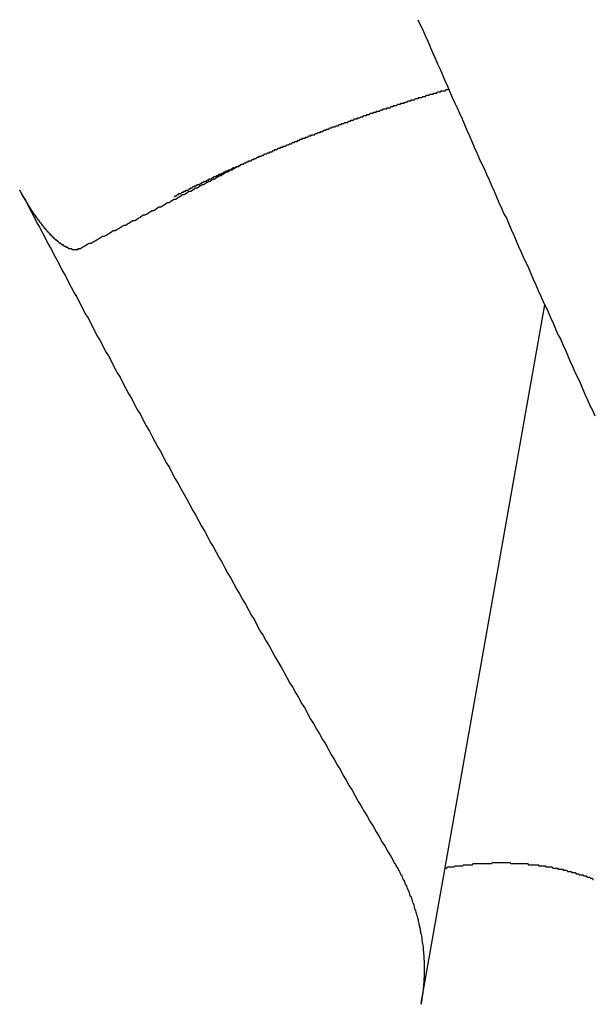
# Model space of a CAD drawing. Extents: x 1107 to 4046, y 937 to 3355.
# Tile 354 of 656: x 2155.596 to 2156.105, y 2652.106 to 2652.979. Entities that reach past the tile are written whole.
import ezdxf

# ---------------------------------------------------------------- set-up
doc = ezdxf.new("R2010")
doc.units = 0
doc.layers.add('KF_VIDA_L___C_REAR', color=7, linetype='CONTINUOUS')

# ---------------------------------------------------------------- blocks, each defined once
blk = doc.blocks.new('KF_VIDA_L___C_REAR')
at = {"layer": 'KF_VIDA_L___C_REAR'}
blk.add_line((-31.027049, 962.894302), (-30.917482, 963.513249), dxfattribs=at)
for points in [[(-31.03, 963.766, 0), (-31.0278, 963.761, 0), (-31.0257, 963.757, 0), (-31.0235, 963.752, 0), (-31.0213, 963.747, 0), (-31.0191, 963.742, 0), (-31.017, 963.737, 0), (-31.0148, 963.732, 0), (-31.0126, 963.727, 0), (-31.0104, 963.722, 0), (-31.0083, 963.717, 0), (-31.0061, 963.712, 0), (-31.0039, 963.707, 0), (-31.0017, 963.702, 0), (-30.9995, 963.697, 0), (-30.9974, 963.692, 0), (-30.9952, 963.688, 0), (-30.993, 963.683, 0), (-30.9908, 963.678, 0), (-30.9887, 963.673, 0), (-30.9865, 963.668, 0), (-30.9843, 963.663, 0), (-30.9821, 963.658, 0), (-30.98, 963.653, 0), (-30.9778, 963.648, 0), (-30.9756, 963.643, 0), (-30.9734, 963.638, 0), (-30.9712, 963.634, 0), (-30.9691, 963.629, 0), (-30.9669, 963.624, 0), (-30.9647, 963.619, 0), (-30.9625, 963.614, 0), (-30.9603, 963.609, 0), (-30.9582, 963.604, 0), (-30.956, 963.599, 0), (-30.9538, 963.594, 0), (-30.9516, 963.59, 0), (-30.9495, 963.585, 0), (-30.9473, 963.58, 0), (-30.9451, 963.575, 0), (-30.9429, 963.57, 0), (-30.9407, 963.565, 0), (-30.9386, 963.56, 0), (-30.9364, 963.555, 0), (-30.9342, 963.551, 0), (-30.932, 963.546, 0), (-30.9298, 963.541, 0), (-30.9277, 963.536, 0), (-30.9255, 963.531, 0), (-30.9233, 963.526, 0), (-30.9211, 963.521, 0), (-30.9189, 963.516, 0), (-30.9168, 963.512, 0), (-30.9146, 963.507, 0), (-30.9124, 963.502, 0), (-30.9102, 963.497, 0), (-30.908, 963.492, 0), (-30.9059, 963.487, 0), (-30.9037, 963.483, 0), (-30.9015, 963.478, 0), (-30.8993, 963.473, 0), (-30.8971, 963.468, 0), (-30.8949, 963.463, 0), (-30.8928, 963.458, 0), (-30.8906, 963.453, 0), (-30.8884, 963.449, 0), (-30.8862, 963.444, 0), (-30.884, 963.439, 0), (-30.8819, 963.434, 0), (-30.8797, 963.429, 0), (-30.8775, 963.424, 0), (-30.8753, 963.42, 0), (-30.8731, 963.415, 0)], [(-31.2459, 963.609, 0), (-31.2453, 963.61, 0), (-31.2446, 963.61, 0), (-31.244, 963.61, 0), (-31.2434, 963.611, 0), (-31.2428, 963.611, 0), (-31.2422, 963.611, 0), (-31.2416, 963.612, 0), (-31.241, 963.612, 0), (-31.2404, 963.612, 0), (-31.2398, 963.612, 0), (-31.2392, 963.613, 0), (-31.2386, 963.613, 0), (-31.238, 963.613, 0), (-31.2374, 963.614, 0), (-31.2368, 963.614, 0), (-31.2362, 963.614, 0), (-31.2356, 963.615, 0), (-31.235, 963.615, 0), (-31.2344, 963.615, 0), (-31.2338, 963.615, 0), (-31.2332, 963.616, 0), (-31.2326, 963.616, 0), (-31.232, 963.616, 0), (-31.2314, 963.617, 0), (-31.2308, 963.617, 0), (-31.2301, 963.617, 0), (-31.2295, 963.618, 0), (-31.2289, 963.618, 0), (-31.2283, 963.618, 0), (-31.2277, 963.618, 0), (-31.2271, 963.619, 0), (-31.2265, 963.619, 0), (-31.2259, 963.619, 0), (-31.2253, 963.62, 0), (-31.2247, 963.62, 0), (-31.2241, 963.62, 0), (-31.2235, 963.62, 0), (-31.2229, 963.621, 0), (-31.2222, 963.621, 0), (-31.2216, 963.621, 0), (-31.221, 963.622, 0), (-31.2204, 963.622, 0), (-31.2198, 963.622, 0), (-31.2192, 963.623, 0), (-31.2186, 963.623, 0), (-31.218, 963.623, 0), (-31.2174, 963.623, 0), (-31.2168, 963.624, 0), (-31.2161, 963.624, 0), (-31.2155, 963.624, 0), (-31.2149, 963.625, 0), (-31.2143, 963.625, 0), (-31.2137, 963.625, 0), (-31.2131, 963.625, 0), (-31.2125, 963.626, 0), (-31.2119, 963.626, 0), (-31.2113, 963.626, 0), (-31.2106, 963.627, 0), (-31.21, 963.627, 0), (-31.2094, 963.627, 0), (-31.2088, 963.627, 0), (-31.2082, 963.628, 0), (-31.2076, 963.628, 0), (-31.207, 963.628, 0), (-31.2063, 963.629, 0), (-31.2057, 963.629, 0), (-31.2051, 963.629, 0), (-31.2045, 963.629, 0), (-31.2039, 963.63, 0), (-31.2033, 963.63, 0), (-31.2027, 963.63, 0), (-31.202, 963.631, 0), (-31.2014, 963.631, 0), (-31.2008, 963.631, 0), (-31.2002, 963.631, 0), (-31.1996, 963.632, 0), (-31.199, 963.632, 0), (-31.1983, 963.632, 0), (-31.1977, 963.633, 0), (-31.1971, 963.633, 0), (-31.1965, 963.633, 0), (-31.1959, 963.633, 0), (-31.1953, 963.634, 0), (-31.1946, 963.634, 0), (-31.194, 963.634, 0), (-31.1934, 963.635, 0), (-31.1928, 963.635, 0), (-31.1922, 963.635, 0), (-31.1916, 963.635, 0), (-31.1909, 963.636, 0), (-31.1903, 963.636, 0), (-31.1897, 963.636, 0), (-31.1891, 963.636, 0), (-31.1885, 963.637, 0), (-31.1878, 963.637, 0), (-31.1872, 963.637, 0), (-31.1866, 963.638, 0), (-31.186, 963.638, 0), (-31.1854, 963.638, 0), (-31.1847, 963.638, 0), (-31.1841, 963.639, 0), (-31.1835, 963.639, 0), (-31.1829, 963.639, 0), (-31.1823, 963.639, 0), (-31.1816, 963.64, 0), (-31.181, 963.64, 0), (-31.1804, 963.64, 0), (-31.1798, 963.641, 0), (-31.1792, 963.641, 0), (-31.1785, 963.641, 0), (-31.1779, 963.641, 0), (-31.1773, 963.642, 0), (-31.1767, 963.642, 0), (-31.176, 963.642, 0), (-31.1754, 963.642, 0), (-31.1748, 963.643, 0), (-31.1742, 963.643, 0), (-31.1735, 963.643, 0), (-31.1729, 963.644, 0), (-31.1723, 963.644, 0), (-31.1717, 963.644, 0), (-31.1711, 963.644, 0), (-31.1704, 963.645, 0), (-31.1698, 963.645, 0), (-31.1692, 963.645, 0), (-31.1686, 963.645, 0), (-31.1679, 963.646, 0), (-31.1673, 963.646, 0), (-31.1667, 963.646, 0), (-31.1661, 963.647, 0), (-31.1654, 963.647, 0), (-31.1648, 963.647, 0), (-31.1642, 963.647, 0), (-31.1635, 963.648, 0), (-31.1629, 963.648, 0), (-31.1623, 963.648, 0), (-31.1617, 963.648, 0), (-31.161, 963.649, 0), (-31.1604, 963.649, 0), (-31.1598, 963.649, 0), (-31.1592, 963.649, 0), (-31.1585, 963.65, 0), (-31.1579, 963.65, 0), (-31.1573, 963.65, 0), (-31.1566, 963.651, 0), (-31.156, 963.651, 0), (-31.1554, 963.651, 0), (-31.1548, 963.651, 0), (-31.1541, 963.652, 0), (-31.1535, 963.652, 0), (-31.1529, 963.652, 0), (-31.1522, 963.652, 0), (-31.1516, 963.653, 0), (-31.151, 963.653, 0), (-31.1504, 963.653, 0), (-31.1497, 963.653, 0), (-31.1491, 963.654, 0), (-31.1485, 963.654, 0), (-31.1478, 963.654, 0), (-31.1472, 963.654, 0), (-31.1466, 963.655, 0), (-31.1459, 963.655, 0), (-31.1453, 963.655, 0), (-31.1447, 963.655, 0), (-31.144, 963.656, 0), (-31.1434, 963.656, 0), (-31.1428, 963.656, 0), (-31.1421, 963.656, 0), (-31.1415, 963.657, 0), (-31.1409, 963.657, 0), (-31.1402, 963.657, 0), (-31.1396, 963.657, 0), (-31.139, 963.658, 0), (-31.1384, 963.658, 0), (-31.1377, 963.658, 0), (-31.1371, 963.658, 0), (-31.1364, 963.659, 0), (-31.1358, 963.659, 0), (-31.1352, 963.659, 0), (-31.1345, 963.66, 0), (-31.1339, 963.66, 0), (-31.1333, 963.66, 0), (-31.1326, 963.66, 0), (-31.132, 963.661, 0), (-31.1314, 963.661, 0), (-31.1307, 963.661, 0), (-31.1301, 963.661, 0), (-31.1295, 963.662, 0), (-31.1288, 963.662, 0), (-31.1282, 963.662, 0), (-31.1276, 963.662, 0), (-31.1269, 963.663, 0), (-31.1263, 963.663, 0), (-31.1257, 963.663, 0), (-31.125, 963.663, 0), (-31.1244, 963.664, 0), (-31.1237, 963.664, 0), (-31.1231, 963.664, 0), (-31.1225, 963.664, 0), (-31.1218, 963.664, 0), (-31.1212, 963.665, 0), (-31.1206, 963.665, 0), (-31.1199, 963.665, 0), (-31.1193, 963.665, 0), (-31.1186, 963.666, 0), (-31.118, 963.666, 0), (-31.1174, 963.666, 0), (-31.1167, 963.666, 0), (-31.1161, 963.667, 0), (-31.1154, 963.667, 0), (-31.1148, 963.667, 0), (-31.1142, 963.667, 0), (-31.1135, 963.668, 0), (-31.1129, 963.668, 0), (-31.1122, 963.668, 0), (-31.1116, 963.668, 0), (-31.111, 963.669, 0), (-31.1103, 963.669, 0), (-31.1097, 963.669, 0), (-31.109, 963.669, 0), (-31.1084, 963.67, 0), (-31.1078, 963.67, 0), (-31.1071, 963.67, 0), (-31.1065, 963.67, 0), (-31.1058, 963.671, 0), (-31.1052, 963.671, 0), (-31.1046, 963.671, 0), (-31.1039, 963.671, 0), (-31.1033, 963.671, 0), (-31.1026, 963.672, 0), (-31.102, 963.672, 0), (-31.1013, 963.672, 0), (-31.1007, 963.672, 0), (-31.1001, 963.673, 0), (-31.0994, 963.673, 0), (-31.0988, 963.673, 0), (-31.0981, 963.673, 0), (-31.0975, 963.674, 0), (-31.0968, 963.674, 0), (-31.0962, 963.674, 0), (-31.0956, 963.674, 0), (-31.0949, 963.675, 0), (-31.0943, 963.675, 0), (-31.0936, 963.675, 0), (-31.093, 963.675, 0), (-31.0923, 963.675, 0), (-31.0917, 963.676, 0), (-31.091, 963.676, 0), (-31.0904, 963.676, 0), (-31.0898, 963.676, 0), (-31.0891, 963.677, 0), (-31.0885, 963.677, 0), (-31.0878, 963.677, 0), (-31.0872, 963.677, 0), (-31.0865, 963.678, 0), (-31.0859, 963.678, 0), (-31.0852, 963.678, 0), (-31.0846, 963.678, 0), (-31.0839, 963.678, 0), (-31.0833, 963.679, 0), (-31.0826, 963.679, 0), (-31.082, 963.679, 0), (-31.0814, 963.679, 0), (-31.0807, 963.68, 0), (-31.0801, 963.68, 0), (-31.0794, 963.68, 0), (-31.0788, 963.68, 0), (-31.0781, 963.681, 0), (-31.0775, 963.681, 0), (-31.0768, 963.681, 0), (-31.0762, 963.681, 0), (-31.0755, 963.681, 0), (-31.0749, 963.682, 0), (-31.0742, 963.682, 0), (-31.0736, 963.682, 0), (-31.0729, 963.682, 0), (-31.0723, 963.683, 0), (-31.0716, 963.683, 0), (-31.071, 963.683, 0), (-31.0703, 963.683, 0), (-31.0697, 963.683, 0), (-31.069, 963.684, 0), (-31.0684, 963.684, 0), (-31.0677, 963.684, 0), (-31.0671, 963.684, 0), (-31.0664, 963.685, 0), (-31.0658, 963.685, 0), (-31.0651, 963.685, 0), (-31.0645, 963.685, 0), (-31.0638, 963.685, 0), (-31.0632, 963.686, 0), (-31.0625, 963.686, 0), (-31.0619, 963.686, 0), (-31.0612, 963.686, 0), (-31.0606, 963.687, 0), (-31.0599, 963.687, 0), (-31.0593, 963.687, 0), (-31.0586, 963.687, 0), (-31.058, 963.687, 0), (-31.0573, 963.688, 0), (-31.0566, 963.688, 0), (-31.056, 963.688, 0), (-31.0553, 963.688, 0), (-31.0547, 963.688, 0), (-31.054, 963.689, 0), (-31.0534, 963.689, 0), (-31.0527, 963.689, 0), (-31.0521, 963.689, 0), (-31.0514, 963.69, 0), (-31.0508, 963.69, 0), (-31.0501, 963.69, 0), (-31.0495, 963.69, 0), (-31.0488, 963.69, 0), (-31.0482, 963.691, 0), (-31.0475, 963.691, 0), (-31.0468, 963.691, 0), (-31.0462, 963.691, 0), (-31.0455, 963.691, 0), (-31.0449, 963.692, 0), (-31.0442, 963.692, 0), (-31.0436, 963.692, 0), (-31.0429, 963.692, 0), (-31.0423, 963.692, 0), (-31.0416, 963.693, 0), (-31.0409, 963.693, 0), (-31.0403, 963.693, 0), (-31.0396, 963.693, 0), (-31.039, 963.694, 0), (-31.0383, 963.694, 0), (-31.0377, 963.694, 0), (-31.037, 963.694, 0), (-31.0363, 963.694, 0), (-31.0357, 963.695, 0), (-31.035, 963.695, 0), (-31.0344, 963.695, 0), (-31.0337, 963.695, 0), (-31.0331, 963.695, 0), (-31.0324, 963.696, 0), (-31.0317, 963.696, 0), (-31.0311, 963.696, 0), (-31.0304, 963.696, 0), (-31.0298, 963.696, 0), (-31.0291, 963.697, 0), (-31.0284, 963.697, 0), (-31.0278, 963.697, 0), (-31.0271, 963.697, 0), (-31.0265, 963.697, 0), (-31.0258, 963.698, 0), (-31.0252, 963.698, 0), (-31.0245, 963.698, 0), (-31.0238, 963.698, 0), (-31.0232, 963.698, 0), (-31.0225, 963.699, 0), (-31.0219, 963.699, 0), (-31.0212, 963.699, 0), (-31.0205, 963.699, 0), (-31.0199, 963.699, 0), (-31.0192, 963.7, 0), (-31.0186, 963.7, 0), (-31.0179, 963.7, 0), (-31.0172, 963.7, 0), (-31.0166, 963.7, 0), (-31.0159, 963.701, 0), (-31.0152, 963.701, 0), (-31.0146, 963.701, 0), (-31.0139, 963.701, 0), (-31.0133, 963.701, 0), (-31.0126, 963.702, 0), (-31.0119, 963.702, 0), (-31.0113, 963.702, 0), (-31.0106, 963.702, 0), (-31.01, 963.702, 0), (-31.0093, 963.703, 0), (-31.0086, 963.703, 0), (-31.008, 963.703, 0), (-31.0073, 963.703, 0), (-31.0066, 963.703, 0), (-31.006, 963.703, 0), (-31.0053, 963.704, 0), (-31.0046, 963.704, 0), (-31.004, 963.704, 0), (-31.0033, 963.704, 0), (-31.0027, 963.704, 0)], [(-31.3295, 963.563, 0), (-31.3279, 963.564, 0), (-31.3262, 963.565, 0), (-31.3246, 963.566, 0), (-31.3229, 963.567, 0), (-31.3212, 963.568, 0), (-31.3196, 963.568, 0), (-31.3179, 963.569, 0), (-31.3163, 963.57, 0), (-31.3147, 963.571, 0), (-31.313, 963.572, 0), (-31.3114, 963.573, 0), (-31.3098, 963.574, 0), (-31.3082, 963.574, 0), (-31.3065, 963.575, 0), (-31.3049, 963.576, 0), (-31.3033, 963.577, 0), (-31.3017, 963.578, 0), (-31.3001, 963.579, 0), (-31.2985, 963.579, 0), (-31.2969, 963.58, 0), (-31.2953, 963.581, 0), (-31.2937, 963.582, 0), (-31.2921, 963.583, 0), (-31.2905, 963.584, 0), (-31.2889, 963.584, 0), (-31.2874, 963.585, 0), (-31.2858, 963.586, 0), (-31.2842, 963.587, 0), (-31.2827, 963.588, 0), (-31.2811, 963.588, 0), (-31.2795, 963.589, 0), (-31.278, 963.59, 0), (-31.2764, 963.591, 0), (-31.2749, 963.592, 0), (-31.2733, 963.593, 0), (-31.2718, 963.593, 0), (-31.2702, 963.594, 0), (-31.2687, 963.595, 0), (-31.2672, 963.596, 0), (-31.2656, 963.597, 0), (-31.2641, 963.597, 0), (-31.2626, 963.598, 0), (-31.2611, 963.599, 0), (-31.2596, 963.6, 0), (-31.258, 963.6, 0), (-31.2565, 963.601, 0), (-31.255, 963.602, 0), (-31.2535, 963.603, 0), (-31.252, 963.604, 0), (-31.2505, 963.604, 0), (-31.249, 963.605, 0), (-31.2475, 963.606, 0), (-31.2461, 963.607, 0), (-31.2446, 963.607, 0), (-31.2431, 963.608, 0), (-31.2416, 963.609, 0), (-31.2401, 963.61, 0), (-31.2387, 963.611, 0), (-31.2372, 963.611, 0), (-31.2357, 963.612, 0), (-31.2343, 963.613, 0), (-31.2328, 963.614, 0), (-31.2313, 963.614, 0), (-31.2299, 963.615, 0), (-31.2284, 963.616, 0), (-31.227, 963.617, 0), (-31.2256, 963.617, 0), (-31.2241, 963.618, 0), (-31.2227, 963.619, 0), (-31.2212, 963.62, 0), (-31.2198, 963.62, 0), (-31.2184, 963.621, 0), (-31.217, 963.622, 0), (-31.2155, 963.623, 0), (-31.2141, 963.623, 0), (-31.2127, 963.624, 0), (-31.2113, 963.625, 0), (-31.2099, 963.625, 0), (-31.2085, 963.626, 0), (-31.2071, 963.627, 0), (-31.2057, 963.628, 0), (-31.2043, 963.628, 0), (-31.2029, 963.629, 0), (-31.2015, 963.63, 0), (-31.2001, 963.631, 0), (-31.1987, 963.631, 0), (-31.1973, 963.632, 0), (-31.1959, 963.633, 0), (-31.1945, 963.633, 0), (-31.1932, 963.634, 0), (-31.1918, 963.635, 0), (-31.1904, 963.636, 0), (-31.189, 963.636, 0), (-31.1877, 963.637, 0), (-31.1863, 963.638, 0)], [(-31.3295, 963.563, 0), (-31.3297, 963.563, 0), (-31.3298, 963.563, 0), (-31.3299, 963.563, 0), (-31.33, 963.563, 0), (-31.3301, 963.563, 0), (-31.3302, 963.563, 0), (-31.3303, 963.563, 0), (-31.3304, 963.563, 0), (-31.3305, 963.563, 0), (-31.3307, 963.563, 0), (-31.3308, 963.563, 0), (-31.3309, 963.563, 0), (-31.331, 963.563, 0), (-31.3311, 963.563, 0), (-31.3313, 963.563, 0), (-31.3314, 963.563, 0), (-31.3315, 963.563, 0), (-31.3316, 963.562, 0), (-31.3317, 963.562, 0), (-31.3319, 963.562, 0), (-31.332, 963.562, 0), (-31.3321, 963.562, 0), (-31.3322, 963.562, 0), (-31.3324, 963.562, 0), (-31.3325, 963.562, 0), (-31.3326, 963.562, 0), (-31.3328, 963.562, 0), (-31.3329, 963.562, 0), (-31.333, 963.562, 0), (-31.3331, 963.562, 0), (-31.3333, 963.562, 0), (-31.3334, 963.562, 0), (-31.3335, 963.562, 0), (-31.3337, 963.562, 0), (-31.3338, 963.562, 0), (-31.3339, 963.562, 0), (-31.3341, 963.562, 0), (-31.3342, 963.562, 0), (-31.3343, 963.562, 0), (-31.3345, 963.562, 0), (-31.3346, 963.562, 0), (-31.3348, 963.562, 0), (-31.3349, 963.562, 0), (-31.335, 963.562, 0), (-31.3352, 963.562, 0), (-31.3353, 963.562, 0), (-31.3354, 963.562, 0), (-31.3356, 963.562, 0), (-31.3357, 963.562, 0), (-31.3359, 963.562, 0), (-31.336, 963.562, 0), (-31.3361, 963.562, 0), (-31.3363, 963.562, 0), (-31.3364, 963.562, 0), (-31.3366, 963.562, 0), (-31.3367, 963.562, 0), (-31.3368, 963.563, 0), (-31.337, 963.563, 0), (-31.3371, 963.563, 0), (-31.3373, 963.563, 0), (-31.3374, 963.563, 0), (-31.3376, 963.563, 0), (-31.3377, 963.563, 0), (-31.3378, 963.563, 0), (-31.338, 963.563, 0), (-31.3381, 963.563, 0), (-31.3383, 963.563, 0), (-31.3384, 963.563, 0), (-31.3385, 963.563, 0), (-31.3387, 963.563, 0), (-31.3388, 963.563, 0), (-31.339, 963.563, 0), (-31.3391, 963.563, 0), (-31.3393, 963.563, 0), (-31.3394, 963.563, 0), (-31.3395, 963.563, 0), (-31.3397, 963.563, 0), (-31.3398, 963.563, 0), (-31.34, 963.564, 0), (-31.3401, 963.564, 0), (-31.3403, 963.564, 0), (-31.3404, 963.564, 0), (-31.3406, 963.564, 0), (-31.3407, 963.564, 0), (-31.3409, 963.564, 0), (-31.341, 963.564, 0), (-31.3412, 963.564, 0), (-31.3414, 963.564, 0), (-31.3415, 963.564, 0), (-31.3417, 963.564, 0), (-31.3418, 963.564, 0), (-31.342, 963.564, 0), (-31.3422, 963.565, 0), (-31.3423, 963.565, 0), (-31.3425, 963.565, 0), (-31.3426, 963.565, 0), (-31.3428, 963.565, 0), (-31.343, 963.565, 0), (-31.3431, 963.565, 0), (-31.3433, 963.565, 0), (-31.3435, 963.565, 0), (-31.3436, 963.565, 0), (-31.3438, 963.565, 0), (-31.344, 963.566, 0), (-31.3441, 963.566, 0), (-31.3443, 963.566, 0), (-31.3445, 963.566, 0), (-31.3446, 963.566, 0), (-31.3448, 963.566, 0), (-31.345, 963.566, 0), (-31.3451, 963.566, 0), (-31.3453, 963.566, 0), (-31.3455, 963.567, 0), (-31.3457, 963.567, 0), (-31.3458, 963.567, 0), (-31.346, 963.567, 0), (-31.3462, 963.567, 0), (-31.3464, 963.567, 0), (-31.3465, 963.567, 0), (-31.3467, 963.567, 0), (-31.3469, 963.568, 0), (-31.3471, 963.568, 0), (-31.3472, 963.568, 0), (-31.3474, 963.568, 0), (-31.3476, 963.568, 0), (-31.3478, 963.568, 0), (-31.3479, 963.568, 0), (-31.3481, 963.568, 0), (-31.3483, 963.569, 0), (-31.3485, 963.569, 0), (-31.3487, 963.569, 0), (-31.3488, 963.569, 0), (-31.349, 963.569, 0), (-31.3492, 963.569, 0), (-31.3494, 963.569, 0), (-31.3495, 963.57, 0), (-31.3497, 963.57, 0), (-31.3499, 963.57, 0), (-31.3501, 963.57, 0), (-31.3503, 963.57, 0), (-31.3504, 963.57, 0), (-31.3506, 963.571, 0), (-31.3508, 963.571, 0), (-31.351, 963.571, 0), (-31.3511, 963.571, 0), (-31.3513, 963.571, 0), (-31.3515, 963.571, 0), (-31.3517, 963.571, 0), (-31.3519, 963.572, 0), (-31.352, 963.572, 0), (-31.3522, 963.572, 0), (-31.3524, 963.572, 0), (-31.3526, 963.572, 0), (-31.3527, 963.572, 0), (-31.3529, 963.573, 0), (-31.3531, 963.573, 0), (-31.3533, 963.573, 0), (-31.3534, 963.573, 0), (-31.3536, 963.573, 0), (-31.3538, 963.573, 0), (-31.354, 963.574, 0), (-31.3541, 963.574, 0), (-31.3543, 963.574, 0), (-31.3545, 963.574, 0), (-31.3547, 963.574, 0), (-31.3548, 963.574, 0), (-31.355, 963.575, 0), (-31.3552, 963.575, 0), (-31.3554, 963.575, 0), (-31.3555, 963.575, 0), (-31.3557, 963.575, 0), (-31.3559, 963.576, 0), (-31.3561, 963.576, 0), (-31.3562, 963.576, 0), (-31.3564, 963.576, 0), (-31.3566, 963.576, 0), (-31.3568, 963.576, 0), (-31.357, 963.577, 0), (-31.3572, 963.577, 0), (-31.3573, 963.577, 0), (-31.3575, 963.577, 0), (-31.3577, 963.577, 0), (-31.3579, 963.578, 0), (-31.3581, 963.578, 0), (-31.3583, 963.578, 0), (-31.3584, 963.578, 0), (-31.3586, 963.579, 0), (-31.3588, 963.579, 0), (-31.359, 963.579, 0), (-31.3592, 963.579, 0), (-31.3594, 963.579, 0), (-31.3596, 963.58, 0), (-31.3598, 963.58, 0), (-31.36, 963.58, 0), (-31.3602, 963.58, 0), (-31.3603, 963.581, 0), (-31.3605, 963.581, 0), (-31.3607, 963.581, 0), (-31.3609, 963.581, 0), (-31.3611, 963.581, 0), (-31.3613, 963.582, 0), (-31.3615, 963.582, 0), (-31.3617, 963.582, 0), (-31.3619, 963.582, 0), (-31.3621, 963.583, 0), (-31.3623, 963.583, 0), (-31.3625, 963.583, 0), (-31.3627, 963.583, 0), (-31.3628, 963.584, 0), (-31.363, 963.584, 0), (-31.3632, 963.584, 0), (-31.3634, 963.584, 0), (-31.3636, 963.585, 0), (-31.3638, 963.585, 0), (-31.364, 963.585, 0), (-31.3642, 963.585, 0), (-31.3644, 963.586, 0), (-31.3646, 963.586, 0), (-31.3648, 963.586, 0), (-31.365, 963.586, 0), (-31.3652, 963.587, 0), (-31.3654, 963.587, 0), (-31.3655, 963.587, 0), (-31.3657, 963.587, 0), (-31.3659, 963.588, 0), (-31.3661, 963.588, 0), (-31.3663, 963.588, 0), (-31.3665, 963.588, 0), (-31.3667, 963.589, 0), (-31.3669, 963.589, 0), (-31.3671, 963.589, 0), (-31.3673, 963.589, 0), (-31.3674, 963.59, 0), (-31.3676, 963.59, 0), (-31.3678, 963.59, 0), (-31.368, 963.59, 0), (-31.3682, 963.591, 0), (-31.3684, 963.591, 0), (-31.3686, 963.591, 0), (-31.3688, 963.591, 0), (-31.3689, 963.592, 0), (-31.3691, 963.592, 0), (-31.3693, 963.592, 0), (-31.3695, 963.593, 0), (-31.3697, 963.593, 0), (-31.3699, 963.593, 0), (-31.37, 963.593, 0), (-31.3702, 963.594, 0), (-31.3704, 963.594, 0), (-31.3706, 963.594, 0), (-31.3708, 963.594, 0), (-31.3709, 963.595, 0), (-31.3711, 963.595, 0), (-31.3713, 963.595, 0), (-31.3715, 963.595, 0), (-31.3716, 963.596, 0), (-31.3718, 963.596, 0), (-31.372, 963.596, 0), (-31.3722, 963.597, 0), (-31.3724, 963.597, 0), (-31.3725, 963.597, 0), (-31.3727, 963.597, 0), (-31.3729, 963.598, 0), (-31.3731, 963.598, 0), (-31.3733, 963.598, 0), (-31.3734, 963.598, 0), (-31.3736, 963.599, 0), (-31.3738, 963.599, 0), (-31.374, 963.599, 0), (-31.3742, 963.6, 0), (-31.3743, 963.6, 0), (-31.3745, 963.6, 0), (-31.3747, 963.6, 0), (-31.3749, 963.601, 0), (-31.3751, 963.601, 0), (-31.3753, 963.601, 0), (-31.3754, 963.602, 0), (-31.3756, 963.602, 0), (-31.3758, 963.602, 0), (-31.376, 963.603, 0), (-31.3762, 963.603, 0), (-31.3764, 963.603, 0), (-31.3765, 963.604, 0), (-31.3767, 963.604, 0), (-31.3769, 963.604, 0), (-31.3771, 963.604, 0), (-31.3773, 963.605, 0), (-31.3775, 963.605, 0), (-31.3776, 963.605, 0), (-31.3778, 963.606, 0), (-31.378, 963.606, 0), (-31.3782, 963.606, 0), (-31.3784, 963.607, 0), (-31.3786, 963.607, 0), (-31.3788, 963.607, 0), (-31.3789, 963.608, 0), (-31.3791, 963.608, 0), (-31.3793, 963.608, 0), (-31.3795, 963.609, 0), (-31.3797, 963.609, 0), (-31.3798, 963.609, 0), (-31.38, 963.61, 0), (-31.3802, 963.61, 0), (-31.3804, 963.61, 0), (-31.3806, 963.611, 0), (-31.3808, 963.611, 0), (-31.3809, 963.611, 0), (-31.3811, 963.611, 0), (-31.3813, 963.612, 0), (-31.3815, 963.612, 0), (-31.3816, 963.612, 0), (-31.3818, 963.613, 0), (-31.382, 963.613, 0), (-31.3822, 963.613, 0), (-31.3824, 963.614, 0), (-31.3825, 963.614, 0), (-31.3827, 963.614, 0), (-31.3829, 963.615, 0), (-31.3831, 963.615, 0)], [(-31.3831, 963.615, 0), (-31.3805, 963.61, 0), (-31.378, 963.606, 0), (-31.3755, 963.601, 0), (-31.373, 963.596, 0), (-31.3704, 963.591, 0), (-31.3679, 963.586, 0), (-31.3654, 963.582, 0), (-31.3629, 963.577, 0), (-31.3603, 963.572, 0), (-31.3578, 963.567, 0), (-31.3553, 963.563, 0), (-31.3527, 963.558, 0), (-31.3502, 963.553, 0), (-31.3476, 963.548, 0), (-31.3451, 963.543, 0), (-31.3426, 963.539, 0), (-31.34, 963.534, 0), (-31.3375, 963.529, 0), (-31.3349, 963.524, 0), (-31.3324, 963.52, 0), (-31.3299, 963.515, 0), (-31.3273, 963.51, 0), (-31.3248, 963.505, 0), (-31.3222, 963.501, 0), (-31.3197, 963.496, 0), (-31.3171, 963.491, 0), (-31.3146, 963.486, 0), (-31.312, 963.482, 0), (-31.3094, 963.477, 0), (-31.3069, 963.472, 0), (-31.3043, 963.468, 0), (-31.3018, 963.463, 0), (-31.2992, 963.458, 0), (-31.2967, 963.453, 0), (-31.2941, 963.449, 0), (-31.2915, 963.444, 0), (-31.289, 963.439, 0), (-31.2864, 963.434, 0), (-31.2838, 963.43, 0), (-31.2813, 963.425, 0), (-31.2787, 963.42, 0), (-31.2761, 963.416, 0), (-31.2735, 963.411, 0), (-31.271, 963.406, 0), (-31.2684, 963.402, 0), (-31.2658, 963.397, 0), (-31.2633, 963.392, 0), (-31.2607, 963.387, 0), (-31.2581, 963.383, 0), (-31.2555, 963.378, 0), (-31.2529, 963.373, 0), (-31.2504, 963.369, 0), (-31.2478, 963.364, 0), (-31.2452, 963.359, 0), (-31.2426, 963.355, 0), (-31.24, 963.35, 0), (-31.2374, 963.345, 0), (-31.2348, 963.341, 0), (-31.2322, 963.336, 0), (-31.2297, 963.331, 0), (-31.2271, 963.327, 0), (-31.2245, 963.322, 0), (-31.2219, 963.317, 0), (-31.2193, 963.313, 0), (-31.2167, 963.308, 0), (-31.2141, 963.303, 0), (-31.2115, 963.299, 0), (-31.2089, 963.294, 0), (-31.2063, 963.289, 0), (-31.2037, 963.285, 0), (-31.2011, 963.28, 0), (-31.1985, 963.275, 0), (-31.1959, 963.271, 0), (-31.1933, 963.266, 0), (-31.1907, 963.261, 0), (-31.1881, 963.257, 0), (-31.1855, 963.252, 0), (-31.1828, 963.248, 0), (-31.1802, 963.243, 0), (-31.1776, 963.238, 0), (-31.175, 963.234, 0), (-31.1724, 963.229, 0), (-31.1698, 963.224, 0), (-31.1672, 963.22, 0), (-31.1645, 963.215, 0), (-31.1619, 963.211, 0), (-31.1593, 963.206, 0), (-31.1567, 963.201, 0), (-31.1541, 963.197, 0), (-31.1514, 963.192, 0), (-31.1488, 963.188, 0), (-31.1462, 963.183, 0), (-31.1436, 963.178, 0), (-31.1409, 963.174, 0), (-31.1383, 963.169, 0), (-31.1357, 963.165, 0), (-31.1331, 963.16, 0), (-31.1304, 963.156, 0), (-31.1278, 963.151, 0), (-31.1252, 963.146, 0), (-31.1225, 963.142, 0), (-31.1199, 963.137, 0), (-31.1173, 963.133, 0), (-31.1146, 963.128, 0), (-31.112, 963.124, 0), (-31.1094, 963.119, 0), (-31.1067, 963.114, 0), (-31.1041, 963.11, 0), (-31.1014, 963.105, 0), (-31.0988, 963.101, 0), (-31.0962, 963.096, 0), (-31.0935, 963.092, 0), (-31.0909, 963.087, 0), (-31.0882, 963.083, 0), (-31.0856, 963.078, 0), (-31.0829, 963.073, 0), (-31.0803, 963.069, 0), (-31.0776, 963.064, 0), (-31.075, 963.06, 0), (-31.0723, 963.055, 0), (-31.0697, 963.051, 0), (-31.067, 963.046, 0), (-31.0644, 963.042, 0), (-31.0617, 963.037, 0), (-31.0591, 963.033, 0), (-31.0564, 963.028, 0), (-31.0538, 963.024, 0), (-31.0511, 963.019, 0)], [(-31.0511, 963.019, 0), (-31.0507, 963.018, 0), (-31.0502, 963.018, 0), (-31.0498, 963.017, 0), (-31.0493, 963.016, 0), (-31.0489, 963.015, 0), (-31.0485, 963.015, 0), (-31.048, 963.014, 0), (-31.0476, 963.013, 0), (-31.0472, 963.012, 0), (-31.0468, 963.012, 0), (-31.0464, 963.011, 0), (-31.046, 963.01, 0), (-31.0455, 963.009, 0), (-31.0451, 963.008, 0), (-31.0447, 963.008, 0), (-31.0443, 963.007, 0), (-31.0439, 963.006, 0), (-31.0436, 963.005, 0), (-31.0432, 963.004, 0), (-31.0428, 963.004, 0), (-31.0424, 963.003, 0), (-31.042, 963.002, 0), (-31.0416, 963.001, 0), (-31.0413, 963, 0), (-31.0409, 962.999, 0), (-31.0405, 962.999, 0), (-31.0402, 962.998, 0), (-31.0398, 962.997, 0), (-31.0395, 962.996, 0), (-31.0391, 962.995, 0), (-31.0388, 962.994, 0), (-31.0384, 962.994, 0), (-31.0381, 962.993, 0), (-31.0377, 962.992, 0), (-31.0374, 962.991, 0), (-31.0371, 962.99, 0), (-31.0368, 962.989, 0), (-31.0364, 962.989, 0), (-31.0361, 962.988, 0), (-31.0358, 962.987, 0), (-31.0355, 962.986, 0), (-31.0352, 962.985, 0), (-31.0349, 962.984, 0), (-31.0346, 962.983, 0), (-31.0343, 962.983, 0), (-31.034, 962.982, 0), (-31.0337, 962.981, 0), (-31.0334, 962.98, 0), (-31.0332, 962.979, 0), (-31.0329, 962.978, 0), (-31.0326, 962.977, 0), (-31.0324, 962.977, 0), (-31.0321, 962.976, 0), (-31.0318, 962.975, 0), (-31.0316, 962.974, 0), (-31.0313, 962.973, 0), (-31.0311, 962.972, 0), (-31.0308, 962.971, 0), (-31.0306, 962.971, 0), (-31.0304, 962.97, 0), (-31.0301, 962.969, 0), (-31.0299, 962.968, 0), (-31.0297, 962.967, 0), (-31.0295, 962.966, 0), (-31.0293, 962.965, 0), (-31.0291, 962.964, 0), (-31.0289, 962.963, 0), (-31.0287, 962.963, 0), (-31.0285, 962.962, 0), (-31.0283, 962.961, 0), (-31.0281, 962.96, 0), (-31.0279, 962.959, 0), (-31.0277, 962.958, 0), (-31.0276, 962.957, 0), (-31.0274, 962.956, 0), (-31.0272, 962.955, 0), (-31.0271, 962.955, 0), (-31.0269, 962.954, 0), (-31.0268, 962.953, 0), (-31.0266, 962.952, 0), (-31.0265, 962.951, 0), (-31.0264, 962.95, 0), (-31.0262, 962.949, 0), (-31.0261, 962.948, 0), (-31.026, 962.947, 0), (-31.0259, 962.947, 0), (-31.0257, 962.946, 0), (-31.0256, 962.945, 0), (-31.0255, 962.944, 0), (-31.0254, 962.943, 0), (-31.0253, 962.942, 0), (-31.0253, 962.941, 0), (-31.0252, 962.94, 0), (-31.0251, 962.939, 0), (-31.025, 962.939, 0), (-31.025, 962.938, 0), (-31.0249, 962.937, 0), (-31.0248, 962.936, 0), (-31.0248, 962.935, 0), (-31.0247, 962.934, 0), (-31.0247, 962.933, 0), (-31.0246, 962.932, 0), (-31.0246, 962.931, 0), (-31.0246, 962.93, 0), (-31.0245, 962.93, 0), (-31.0245, 962.929, 0), (-31.0245, 962.928, 0), (-31.0245, 962.927, 0), (-31.0245, 962.926, 0), (-31.0245, 962.925, 0), (-31.0245, 962.924, 0), (-31.0245, 962.923, 0), (-31.0245, 962.922, 0), (-31.0245, 962.922, 0), (-31.0245, 962.921, 0), (-31.0245, 962.92, 0), (-31.0246, 962.919, 0), (-31.0246, 962.918, 0), (-31.0246, 962.917, 0), (-31.0247, 962.916, 0), (-31.0247, 962.915, 0), (-31.0248, 962.915, 0), (-31.0248, 962.914, 0), (-31.0249, 962.913, 0), (-31.0249, 962.912, 0), (-31.025, 962.911, 0), (-31.0251, 962.91, 0), (-31.0251, 962.909, 0), (-31.0252, 962.908, 0), (-31.0253, 962.908, 0), (-31.0254, 962.907, 0), (-31.0255, 962.906, 0), (-31.0256, 962.905, 0), (-31.0257, 962.904, 0), (-31.0258, 962.903, 0), (-31.0259, 962.902, 0), (-31.026, 962.901, 0), (-31.0261, 962.901, 0), (-31.0262, 962.9, 0), (-31.0264, 962.899, 0), (-31.0265, 962.898, 0), (-31.0266, 962.897, 0), (-31.0268, 962.896, 0), (-31.0269, 962.895, 0), (-31.027, 962.895, 0), (-31.0272, 962.894, 0), (-31.0273, 962.893, 0)], [(-31.0058, 963.014, 0), (-31.0051, 963.014, 0), (-31.0044, 963.014, 0), (-31.0036, 963.015, 0), (-31.0029, 963.015, 0), (-31.0022, 963.015, 0), (-31.0015, 963.015, 0), (-31.0007, 963.015, 0), (-31, 963.015, 0), (-30.9993, 963.015, 0), (-30.9986, 963.015, 0), (-30.9978, 963.015, 0), (-30.9971, 963.016, 0), (-30.9964, 963.016, 0), (-30.9956, 963.016, 0), (-30.9949, 963.016, 0), (-30.9942, 963.016, 0), (-30.9934, 963.016, 0), (-30.9927, 963.016, 0), (-30.992, 963.016, 0), (-30.9912, 963.016, 0), (-30.9905, 963.016, 0), (-30.9897, 963.017, 0), (-30.989, 963.017, 0), (-30.9882, 963.017, 0), (-30.9875, 963.017, 0), (-30.9867, 963.017, 0), (-30.986, 963.017, 0), (-30.9852, 963.017, 0), (-30.9845, 963.017, 0), (-30.9837, 963.017, 0), (-30.983, 963.017, 0), (-30.9822, 963.017, 0), (-30.9815, 963.017, 0), (-30.9807, 963.018, 0), (-30.98, 963.018, 0), (-30.9792, 963.018, 0), (-30.9785, 963.018, 0), (-30.9777, 963.018, 0), (-30.9769, 963.018, 0), (-30.9762, 963.018, 0), (-30.9754, 963.018, 0), (-30.9747, 963.018, 0), (-30.9739, 963.018, 0), (-30.9731, 963.018, 0), (-30.9724, 963.018, 0), (-30.9716, 963.018, 0), (-30.9708, 963.018, 0), (-30.9701, 963.018, 0), (-30.9693, 963.018, 0), (-30.9685, 963.018, 0), (-30.9678, 963.018, 0), (-30.967, 963.018, 0), (-30.9662, 963.018, 0), (-30.9655, 963.018, 0), (-30.9647, 963.018, 0), (-30.9639, 963.019, 0), (-30.9631, 963.019, 0), (-30.9624, 963.019, 0), (-30.9616, 963.019, 0), (-30.9608, 963.019, 0), (-30.9601, 963.019, 0), (-30.9593, 963.019, 0), (-30.9585, 963.019, 0), (-30.9577, 963.019, 0), (-30.957, 963.019, 0), (-30.9562, 963.019, 0), (-30.9554, 963.019, 0), (-30.9546, 963.019, 0), (-30.9538, 963.019, 0), (-30.9531, 963.019, 0), (-30.9523, 963.019, 0), (-30.9515, 963.019, 0), (-30.9507, 963.019, 0), (-30.95, 963.019, 0), (-30.9492, 963.019, 0), (-30.9484, 963.019, 0), (-30.9476, 963.018, 0), (-30.9468, 963.018, 0), (-30.9461, 963.018, 0), (-30.9453, 963.018, 0), (-30.9445, 963.018, 0), (-30.9437, 963.018, 0), (-30.9429, 963.018, 0), (-30.9422, 963.018, 0), (-30.9414, 963.018, 0), (-30.9406, 963.018, 0), (-30.9398, 963.018, 0), (-30.939, 963.018, 0), (-30.9383, 963.018, 0), (-30.9375, 963.018, 0), (-30.9367, 963.018, 0), (-30.9359, 963.018, 0), (-30.9351, 963.018, 0), (-30.9344, 963.018, 0), (-30.9336, 963.018, 0), (-30.9328, 963.018, 0), (-30.932, 963.017, 0), (-30.9312, 963.017, 0), (-30.9305, 963.017, 0), (-30.9297, 963.017, 0), (-30.9289, 963.017, 0), (-30.9281, 963.017, 0), (-30.9273, 963.017, 0), (-30.9266, 963.017, 0), (-30.9258, 963.017, 0), (-30.925, 963.017, 0), (-30.9242, 963.017, 0), (-30.9234, 963.017, 0), (-30.9227, 963.016, 0), (-30.9219, 963.016, 0), (-30.9211, 963.016, 0), (-30.9203, 963.016, 0), (-30.9196, 963.016, 0), (-30.9188, 963.016, 0), (-30.918, 963.016, 0), (-30.9172, 963.016, 0), (-30.9165, 963.015, 0), (-30.9157, 963.015, 0), (-30.9149, 963.015, 0), (-30.9141, 963.015, 0), (-30.9134, 963.015, 0), (-30.9126, 963.015, 0), (-30.9118, 963.015, 0), (-30.911, 963.015, 0), (-30.9103, 963.014, 0), (-30.9095, 963.014, 0), (-30.9087, 963.014, 0), (-30.908, 963.014, 0), (-30.9072, 963.014, 0), (-30.9064, 963.014, 0), (-30.9057, 963.013, 0), (-30.9049, 963.013, 0), (-30.9041, 963.013, 0), (-30.9034, 963.013, 0), (-30.9026, 963.013, 0), (-30.9018, 963.013, 0), (-30.9011, 963.012, 0), (-30.9003, 963.012, 0), (-30.8995, 963.012, 0), (-30.8988, 963.012, 0), (-30.898, 963.012, 0), (-30.8973, 963.011, 0), (-30.8965, 963.011, 0), (-30.8957, 963.011, 0), (-30.895, 963.011, 0), (-30.8942, 963.011, 0), (-30.8935, 963.01, 0), (-30.8927, 963.01, 0), (-30.892, 963.01, 0), (-30.8912, 963.01, 0), (-30.8905, 963.01, 0), (-30.8897, 963.009, 0), (-30.889, 963.009, 0), (-30.8882, 963.009, 0), (-30.8875, 963.009, 0), (-30.8867, 963.008, 0), (-30.886, 963.008, 0), (-30.8852, 963.008, 0), (-30.8845, 963.008, 0), (-30.8837, 963.008, 0), (-30.883, 963.007, 0), (-30.8823, 963.007, 0), (-30.8815, 963.007, 0), (-30.8808, 963.007, 0), (-30.88, 963.006, 0), (-30.8793, 963.006, 0), (-30.8786, 963.006, 0), (-30.8778, 963.006, 0), (-30.8771, 963.005, 0), (-30.8764, 963.005, 0), (-30.8756, 963.005, 0), (-30.8749, 963.004, 0), (-30.8742, 963.004, 0)]]:
    blk.add_polyline3d(points, dxfattribs=at)

msp = doc.modelspace()

# ---------------------------------------------------------------- block references
at = {"layer": 'KF_VIDA_L___C_REAR'}
msp.add_blockref('KF_VIDA_L___C_REAR', (2186.97908, 1689.21316), dxfattribs=at)

doc.saveas('drawing.dxf')
